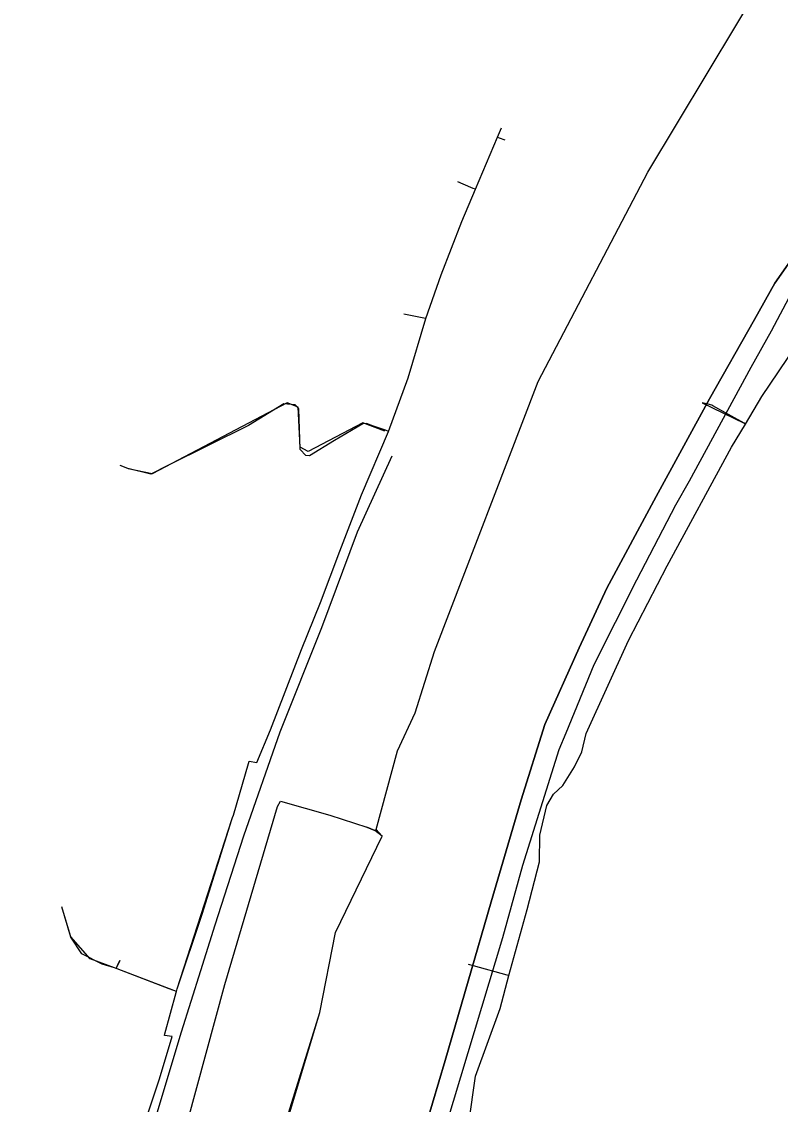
# Model space of a CAD drawing. Extents: x -748507 to -687366, y -1057342 to -1024924.
# Drawn here: x -743275.1 to -743188.4, y -1034515.3 to -1034391.6 of the extents above; entities that cross this region are included whole.
import ezdxf

# ---------------------------------------------------------------- set-up
doc = ezdxf.new("R2010")
doc.units = 0
for name, color, linetype in [('DK + TKK - SŽDC', 7, 'Continuous'), ('PRE - NN', 7, 'Continuous'), ('PRE - OK', 7, 'Continuous'), ('PRE - VN', 7, 'Continuous'), ('Sděl MK - SŽDC', 7, 'Continuous'), ('STL - PRAŽSKÁ PLYNÁRENSKÁ', 7, 'Continuous'), ('Telefonica O2', 7, 'Continuous'), ('TK+DOK_Pha Holešovice - Kralupy', 7, 'Continuous')]:
    doc.layers.add(name, color=color, linetype=linetype)

msp = doc.modelspace()

# ---------------------------------------------------------------- linework, layer by layer
at = {"layer": 'DK + TKK - SŽDC'}
for points in [[(-743232.14, -1034474.89), (-743230.12, -1034470.57), (-743227.91, -1034463.54), (-743216.08, -1034432.7), (-743203.54, -1034408.77), (-743189.97, -1034386.2), (-743187.61, -1034383.31), (-743177.87, -1034368.8), (-743175.15, -1034364.56), (-743156.32, -1034340.37), (-743141.04, -1034320.94), (-743127.6, -1034305.02), (-743118.36, -1034293.03), (-743102.05, -1034272.16), (-743087.73, -1034251.95), (-743082.28, -1034243.73), (-743068.15, -1034218.4), (-743066.66, -1034216.85), (-743065.26, -1034213.15), (-743058.4, -1034198.47)], [(-743233.91, -1034484.65), (-743234.6, -1034483.89), (-743232.14, -1034474.89)], [(-743261.84, -1034538.46), (-743256.18, -1034517.29), (-743251.9, -1034501.61), (-743245.86, -1034481.26), (-743245.53, -1034480.65), (-743239.89, -1034482.25), (-743235.66, -1034483.63)], [(-743251.53, -1034542.4), (-743246.18, -1034521.96), (-743241.03, -1034504.8), (-743239.25, -1034495.65), (-743233.91, -1034484.65), (-743234.75, -1034484.02), (-743235.66, -1034483.63)]]:
    msp.add_lwpolyline(points, dxfattribs=at)
at = {"layer": 'PRE - NN'}
msp.add_lwpolyline([(-743275.12, -1034555.03), (-743270.82, -1034556.83), (-743268.97, -1034557.74), (-743256.76, -1034560.46), (-743254.53, -1034560.63), (-743251.44, -1034558.36), (-743242.16, -1034548.04), (-743233.82, -1034538.72), (-743232.65, -1034535.37), (-743229.68, -1034526.89), (-743227.3, -1034520.1), (-743220.12, -1034496.25), (-743217.83, -1034487.97), (-743213.66, -1034474.75), (-743212.88, -1034472.84), (-743209.68, -1034465.05), (-743204.81, -1034455.36), (-743200.32, -1034446.8), (-743198.79, -1034444.04), (-743191.74, -1034431.05), (-743189.38, -1034426.93), (-743187.05, -1034422.46)], dxfattribs=at)
at = {"layer": 'PRE - OK'}
msp.add_lwpolyline([(-743186.69, -1034418.14), (-743189.03, -1034421.47), (-743191.36, -1034425.62), (-743196.47, -1034434.68), (-743202.58, -1034445.84), (-743208.22, -1034456.33), (-743211.39, -1034463.14), (-743215.31, -1034471.91), (-743218.02, -1034480.5), (-743221.43, -1034492.17), (-743226.7, -1034510.28), (-743228.86, -1034517.6)], dxfattribs=at)
at = {"layer": 'PRE - VN'}
msp.add_lwpolyline([(-743228.86, -1034517.6), (-743226.7, -1034510.28), (-743221.43, -1034492.17), (-743218.02, -1034480.5), (-743215.31, -1034471.91), (-743211.39, -1034463.14), (-743208.22, -1034456.33), (-743202.58, -1034445.84), (-743196.47, -1034434.68), (-743191.36, -1034425.62), (-743189.03, -1034421.47), (-743186.69, -1034418.14)], dxfattribs=at)
at = {"layer": 'Sděl MK - SŽDC'}
for points in [[(-743241.03, -1034504.8), (-743239.25, -1034495.65), (-743233.91, -1034484.65), (-743234.6, -1034483.89), (-743232.14, -1034474.89), (-743230.12, -1034470.57), (-743227.91, -1034463.54), (-743216.08, -1034432.7), (-743203.54, -1034408.77), (-743189.97, -1034386.2), (-743187.61, -1034383.31), (-743177.87, -1034368.8), (-743175.15, -1034364.56), (-743156.32, -1034340.37), (-743141.04, -1034320.94), (-743127.6, -1034305.02), (-743118.36, -1034293.03), (-743102.05, -1034272.16), (-743087.73, -1034251.95), (-743082.28, -1034243.73), (-743068.15, -1034218.4)], [(-743268.89, -1034611.84), (-743268.78, -1034607.9), (-743267.19, -1034604.4), (-743264.3, -1034591.83), (-743262.02, -1034583.38), (-743259.96, -1034574.09), (-743257.39, -1034564.51), (-743253.16, -1034548.54), (-743252.58, -1034546.35), (-743251.82, -1034543.49), (-743251.53, -1034542.4), (-743246.18, -1034521.96), (-743246.2, -1034521.46), (-743241.03, -1034504.8)]]:
    msp.add_lwpolyline(points, dxfattribs=at)
at = {"layer": 'STL - PRAŽSKÁ PLYNÁRENSKÁ'}
for p, q in [((-743220.54, -1034404.88), (-743219.88, -1034405.09)), ((-743223.5, -1034410.65), (-743225.24, -1034409.88)), ((-743229.14, -1034425.46), (-743231.44, -1034425.01)), ((-743197.32, -1034435.14), (-743192.51, -1034437.48)), ((-743257.33, -1034502.1), (-743251.09, -1034482.76)), ((-743264.31, -1034499.77), (-743263.86, -1034498.83)), ((-743219.6, -1034500.55), (-743223.48, -1034499.47)), ((-743257.74, -1034502.29), (-743264.19, -1034499.83)), ((-743258.77, -1034507.23), (-743257.44, -1034502.51))]:
    msp.add_line(p, q, dxfattribs=at)
for points in [[(-743257.41, -1034502.41), (-743257.33, -1034502.1), (-743254.5, -1034493.56), (-743251.09, -1034482.76), (-743251.01, -1034482.52), (-743250.92, -1034482.26), (-743249.19, -1034476.37), (-743249.1, -1034476.09), (-743248.22, -1034476.22), (-743246.69, -1034472.5), (-743243.13, -1034463.34), (-743240.94, -1034457.95), (-743238.73, -1034452.1), (-743236.28, -1034445.66), (-743233.19, -1034438.43), (-743230.93, -1034432.28), (-743228.9, -1034425.49), (-743227.15, -1034420.5), (-743224.79, -1034414.43), (-743223.25, -1034410.74), (-743220.72, -1034404.8), (-743220.25, -1034403.71)], [(-743220.72, -1034404.8), (-743220.54, -1034404.88), (-743219.88, -1034405.09)], [(-743223.25, -1034410.74), (-743223.5, -1034410.65), (-743224.66, -1034410.14), (-743225.24, -1034409.88)], [(-743228.9, -1034425.49), (-743229.14, -1034425.46), (-743230.47, -1034425.2), (-743231.44, -1034425.01)], [(-743224.01, -1034517.46), (-743223.24, -1034512.06), (-743220.42, -1034504.33), (-743219.42, -1034500.56), (-743217.33, -1034493.03), (-743215.92, -1034487.57), (-743215.9, -1034484.55), (-743215.08, -1034481.16), (-743214.32, -1034479.86), (-743213.25, -1034478.85), (-743211.91, -1034476.75), (-743211.1, -1034475.01), (-743210.58, -1034472.92), (-743205.73, -1034462.28), (-743201.31, -1034453.76), (-743193.99, -1034440.22), (-743192.38, -1034437.57), (-743190.52, -1034434.42), (-743186.61, -1034428.68)], [(-743233.19, -1034438.43), (-743233.52, -1034438.28), (-743234.9, -1034437.79), (-743235.69, -1034437.51), (-743236.12, -1034437.54), (-743239.37, -1034439.45), (-743242.23, -1034441.21), (-743242.65, -1034441.17), (-743243.27, -1034440.49), (-743243.44, -1034435.83), (-743243.87, -1034435.38), (-743245.15, -1034435.25), (-743249.18, -1034437.72), (-743258.35, -1034442.26), (-743260.37, -1034443.28), (-743263, -1034442.64), (-743263.84, -1034442.29)], [(-743233.59, -1034438.38), (-743236.12, -1034437.41), (-743242.38, -1034440.69), (-743243.3, -1034440.2), (-743243.5, -1034435.65), (-743244.76, -1034435.16), (-743260.2, -1034443.24), (-743262.96, -1034442.68)], [(-743192.38, -1034437.57), (-743192.51, -1034437.48), (-743196.09, -1034435.47), (-743196.21, -1034435.4), (-743196.63, -1034435.3), (-743197.32, -1034435.14)], [(-743264.31, -1034499.77), (-743264.51, -1034499.71), (-743265.91, -1034499.29), (-743268.25, -1034498.11), (-743269.5, -1034496.18), (-743270.51, -1034492.72)], [(-743264.51, -1034499.71), (-743267.3, -1034498.68), (-743269.49, -1034496.17), (-743270.51, -1034492.72)], [(-743264.31, -1034499.77), (-743264.17, -1034499.44), (-743264.12, -1034499.33), (-743263.86, -1034498.83)], [(-743219.42, -1034500.56), (-743219.6, -1034500.55), (-743223.48, -1034499.47), (-743224.04, -1034499.31)], [(-743257.41, -1034502.41), (-743257.74, -1034502.29), (-743258.24, -1034502.1), (-743264.19, -1034499.83), (-743264.31, -1034499.77)], [(-743273.83, -1034552.77), (-743273.46, -1034551.84), (-743270, -1034543.24), (-743265.75, -1034531.72), (-743262.82, -1034522.76), (-743262.5, -1034521.78), (-743259.38, -1034512.39), (-743257.9, -1034507.56), (-743258.79, -1034507.43), (-743258.77, -1034507.23), (-743257.44, -1034502.51), (-743257.41, -1034502.41)]]:
    msp.add_lwpolyline(points, dxfattribs=at)
at = {"layer": 'Telefonica O2'}
msp.add_lwpolyline([(-743271.38, -1034550.11), (-743270.92, -1034548.8), (-743268.37, -1034542.76), (-743265.94, -1034536.56), (-743262.61, -1034526.31), (-743259.99, -1034517.42), (-743256.86, -1034507.02), (-743254.65, -1034500), (-743253, -1034494.78), (-743249.71, -1034484.61), (-743245.58, -1034472.74), (-743240.81, -1034460.82), (-743236.72, -1034449.9), (-743232.76, -1034441.18)], dxfattribs=at)
at = {"layer": 'TK+DOK_Pha Holešovice - Kralupy'}
for points in [[(-743256.18, -1034517.29), (-743251.9, -1034501.61), (-743245.86, -1034481.26), (-743245.53, -1034480.65), (-743239.89, -1034482.25), (-743235.66, -1034483.63), (-743234.75, -1034484.02), (-743234.6, -1034483.89), (-743232.14, -1034474.89), (-743230.12, -1034470.57), (-743227.91, -1034463.54), (-743216.08, -1034432.7), (-743203.54, -1034408.77), (-743189.97, -1034386.2)], [(-743203.54, -1034408.77), (-743189.97, -1034386.2)], [(-743256.18, -1034517.29), (-743251.9, -1034501.61), (-743245.86, -1034481.26), (-743245.53, -1034480.65), (-743239.89, -1034482.25), (-743235.66, -1034483.63), (-743234.75, -1034484.02), (-743234.6, -1034483.89), (-743232.14, -1034474.89), (-743230.12, -1034470.57), (-743227.91, -1034463.54), (-743216.08, -1034432.7), (-743203.54, -1034408.77)]]:
    msp.add_lwpolyline(points, dxfattribs=at)

doc.saveas('drawing.dxf')
